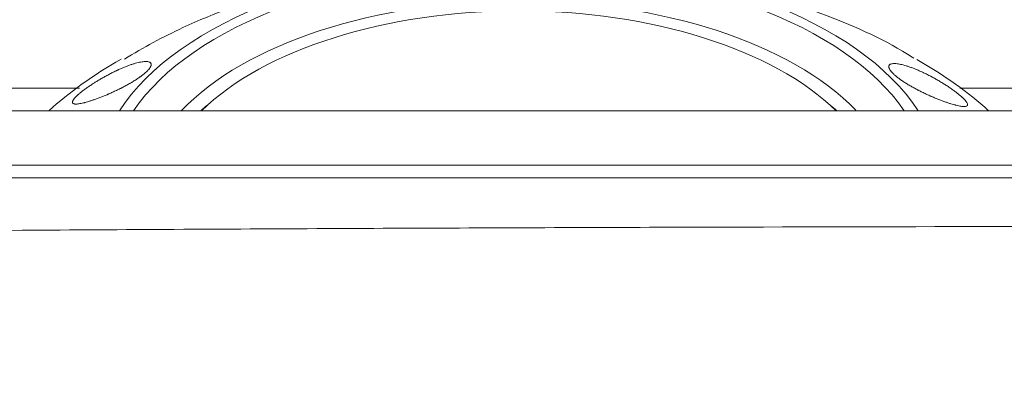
# Model space of a CAD drawing. Header units: millimetres. Extents: x 0 to 594, y 0 to 420.
# Tile 876 of 915: x 490.74 to 496.36, y 164.06 to 166.2. Entities that reach past the tile are written whole.
import ezdxf

# ---------------------------------------------------------------- set-up
doc = ezdxf.new("R2010")
doc.units = ezdxf.units.MM
doc.layers.add('1', color=7, linetype='Continuous', true_color=0xffffff)
doc.styles.add('Arial Unicode MS', font='txt')
doc.dimstyles.get("Standard").update_dxf_attribs({"dimtxt": 0.18, "dimasz": 0.18, "dimexe": 0.18, "dimexo": 0.0625, "dimgap": 0.09, "dimtad": 0, "dimtih": 1, "dimtoh": 1, "dimdec": 4, "dimzin": 0, "dimdsep": 46, "dimtxsty": 'Standard', "dimcen": 0.09, "dimadec": 0, "dimazin": 0, "dimtfac": 1, "dimtdec": 4, "dimtofl": 0, "dimtmove": 0, "dimatfit": 3, "dimfxl": 0, "dimtolj": 1, "dimtzin": 0, "dimarcsym": 0})

# ---------------------------------------------------------------- blocks, each defined once
blk = doc.blocks.new('_U6')
at = {"layer": '1', "color": 18, "lineweight": 13}
for p, q in [((446.3129, 126.736), (446.3129, 199.7401)), ((549.3129, 126.736), (549.3129, 199.7401)), ((446.3129, 197.7401), (549.3129, 197.7401))]:
    blk.add_line(p, q, dxfattribs=at)
at = {"layer": '1', "color": 18}
for points in [[(446.3129, 197.7401), (449.8129, 198.6779), (449.8129, 196.8023)], [(549.3129, 197.7401), (545.8129, 196.8023), (545.8129, 198.6779)]]:
    blk.add_solid(points, dxfattribs=at)
at = {"layer": '1', "color": 18, "linetype": 'Continuous', "lineweight": 13, "char_height": 2.5, "attachment_point": 7, "line_spacing_factor": 1.047437, "style": 'Arial Unicode MS'}
for s, insert in [('\\fArial Unicode MS|b0|i0;\\W1.0000;2.1', (495.6429, 203.4051)), ('\\fArial Unicode MS|b0|i0;\\W1.0000; DEFLATED TUBES WIDTH', (476.111, 198.3625))]:
    blk.add_mtext(s, dxfattribs=dict(at, insert=insert))

msp = doc.modelspace()

# ---------------------------------------------------------------- linework, layer by layer
at = {"layer": '1', "color": 155, "linetype": 'Continuous', "lineweight": 18}
msp.add_line((501.4979, 165.6827), (485.6979, 165.6827), dxfattribs=at)
at = {"layer": '1', "color": 155, "linetype": 'Continuous', "lineweight": 13}
for p, q in [((485.6979, 165.6822), (501.4979, 165.6822)), ((485.6979, 165.371), (501.4979, 165.371)), ((485.6979, 165.2992), (501.4979, 165.2992))]:
    msp.add_line(p, q, dxfattribs=at)
at = {"layer": '1', "color": 155, "linetype": 'Continuous', "lineweight": 18}
for centre, major_axis, start_param, end_param in [((493.5923, 165.2677), (2.4126, -0.0011), 0.332123, 2.811331), ((493.5923, 165.2645), (-2.3383, 0.0011), 3.487264, 5.939277), ((493.5923, 165.1678), (2.1597, -0.001), 0.47163, 2.674966), ((493.5923, 165.1623), (-2.0624, 0.001), 3.639729, 5.787008), ((493.5921, 164.8572), (-3.1046, 0.0015), 5.533913, 5.757359), ((493.5921, 164.8572), (-3.1046, 0.0015), 3.669084, 3.891253), ((493.5922, 165.0995), (2.125, -0.001), 2.56177, 2.597211), ((493.5922, 165.0995), (2.125, -0.001), 0.546242, 0.579916)]:
    msp.add_ellipse(centre, major_axis=major_axis, ratio=0.529047, start_param=start_param, end_param=end_param, dxfattribs=at)
for points, knots in [([(493.3911, 166.5443), (493.2242, 166.5412), (492.8347, 166.5127), (492.2553, 166.3841), (491.7345, 166.1997), (491.4477, 166.0438), (491.3394, 165.9775)], [0, 0, 0, 0, 0.22907, 0.540556, 0.822238, 1, 1, 1, 1]), ([(495.8471, 165.9825), (495.8355, 165.9902), (495.6709, 166.0971), (495.3103, 166.249), (494.7623, 166.4276), (494.2555, 166.5235), (493.9357, 166.5399), (493.8182, 166.5408)], [0, 0, 0, 0, 0.019882, 0.279414, 0.551607, 0.836595, 1, 1, 1, 1]), ([(491.3009, 165.9152), (491.3078, 165.9183), (491.3144, 165.9213), (491.3276, 165.927), (491.3405, 165.9324), (491.3592, 165.9397), (491.3712, 165.944), (491.38, 165.947), (491.3829, 165.948), (491.3887, 165.9498), (491.3916, 165.9507), (491.4, 165.9533), (491.4109, 165.9563), (491.421, 165.9587), (491.4306, 165.9607), (491.4353, 165.9615), (491.4442, 165.9628), (491.4484, 165.9633), (491.4534, 165.9637), (491.4544, 165.9638), (491.4564, 165.9639), (491.4592, 165.964), (491.4619, 165.964), (491.4671, 165.9638), (491.4703, 165.9636), (491.4761, 165.9626), (491.4786, 165.9619), (491.4832, 165.9602), (491.4851, 165.9591), (491.4872, 165.9575), (491.4875, 165.9572), (491.4883, 165.9565), (491.4886, 165.9561), (491.4895, 165.955), (491.4901, 165.9542), (491.4914, 165.9516), (491.4919, 165.9497), (491.4921, 165.9456), (491.4918, 165.9433), (491.4907, 165.9396), (491.4903, 165.9383), (491.4891, 165.9356), (491.4885, 165.9342), (491.4861, 165.9299), (491.4842, 165.9269), (491.4794, 165.9206), (491.4766, 165.9173), (491.4718, 165.9122), (491.4701, 165.9104), (491.4673, 165.9077), (491.4664, 165.9068), (491.4644, 165.9049), (491.4635, 165.904), (491.4584, 165.8994), (491.4497, 165.8919), (491.4395, 165.8841), (491.4328, 165.8791), (491.4314, 165.8781), (491.4286, 165.876), (491.4272, 165.875), (491.4229, 165.872), (491.42, 165.87), (491.4111, 165.8639), (491.4049, 165.8599), (491.3921, 165.8519), (491.3855, 165.8478), (491.3719, 165.8398), (491.365, 165.8358), (491.351, 165.8281), (491.3439, 165.8242), (491.3332, 165.8186), (491.3296, 165.8167), (491.3242, 165.8139), (491.3224, 165.813), (491.3187, 165.8111), (491.3169, 165.8102), (491.3078, 165.8056), (491.3005, 165.8021), (491.2861, 165.7952), (491.2789, 165.7918), (491.2646, 165.7853), (491.2574, 165.7821), (491.2485, 165.7782), (491.2468, 165.7775), (491.2432, 165.7759), (491.238, 165.7737), (491.2328, 165.7715), (491.2224, 165.7672), (491.2157, 165.7645), (491.2024, 165.7592), (491.1958, 165.7567), (491.1862, 165.7531), (491.183, 165.7519), (491.1766, 165.7496), (491.1735, 165.7484), (491.1642, 165.7452), (491.1522, 165.741), (491.1353, 165.7357), (491.1247, 165.7326), (491.1171, 165.7304), (491.1133, 165.7294), (491.1096, 165.7285), (491.1072, 165.7279), (491.106, 165.7276), (491.1001, 165.7261), (491.0911, 165.7241), (491.083, 165.7227), (491.0755, 165.7216), (491.0719, 165.7212), (491.0654, 165.7207), (491.0624, 165.7207), (491.0589, 165.7208), (491.0582, 165.7208), (491.0569, 165.7209), (491.0563, 165.721), (491.0544, 165.7212), (491.0533, 165.7214), (491.0501, 165.7221), (491.0482, 165.7227), (491.0452, 165.7244), (491.0441, 165.7254), (491.0428, 165.7272), (491.0425, 165.7279), (491.0422, 165.729), (491.0421, 165.7294), (491.042, 165.7302), (491.0419, 165.7306), (491.0419, 165.7327), (491.0422, 165.7345), (491.0437, 165.7387), (491.0448, 165.741), (491.0471, 165.7448), (491.048, 165.7461), (491.0495, 165.7482), (491.0501, 165.7489), (491.0512, 165.7503), (491.0517, 165.751), (491.0548, 165.7547), (491.0576, 165.7579), (491.064, 165.7645), (491.0676, 165.768), (491.0727, 165.7726), (491.0737, 165.7736), (491.0759, 165.7754), (491.0769, 165.7764), (491.0803, 165.7793), (491.0826, 165.7813), (491.0897, 165.7872), (491.0948, 165.7913), (491.1056, 165.7996), (491.1112, 165.8039), (491.1202, 165.8104), (491.1232, 165.8125), (491.1294, 165.8169), (491.1325, 165.819), (491.142, 165.8256), (491.1485, 165.8299), (491.1584, 165.8364), (491.1618, 165.8386), (491.1669, 165.8418), (491.1686, 165.8429), (491.172, 165.8451), (491.1737, 165.8461), (491.1823, 165.8515), (491.1892, 165.8557), (491.2032, 165.864), (491.2102, 165.868), (491.2208, 165.8741), (491.2243, 165.876), (491.2314, 165.88), (491.2349, 165.8819), (491.2455, 165.8876), (491.2526, 165.8913), (491.2665, 165.8985), (491.2734, 165.902), (491.2838, 165.9071), (491.289, 165.9096), (491.295, 165.9124), (491.298, 165.9138), (491.2992, 165.9144), (491.3001, 165.9148), (491.3005, 165.915), (491.3009, 165.9152)], [0, 0, 0, 0, 0.015625, 0.015625, 0.03125, 0.046875, 0.0625, 0.0625, 0.070313, 0.070313, 0.078125, 0.078125, 0.09375, 0.109375, 0.109375, 0.125, 0.125, 0.140625, 0.140625, 0.144531, 0.144531, 0.148438, 0.15625, 0.15625, 0.171875, 0.171875, 0.1875, 0.1875, 0.203125, 0.203125, 0.207031, 0.207031, 0.210938, 0.210938, 0.21875, 0.21875, 0.234375, 0.234375, 0.25, 0.25, 0.257813, 0.257813, 0.265625, 0.265625, 0.28125, 0.28125, 0.296875, 0.296875, 0.304688, 0.304688, 0.308594, 0.308594, 0.3125, 0.3125, 0.328125, 0.34375, 0.34375, 0.347656, 0.347656, 0.351563, 0.351563, 0.359375, 0.359375, 0.375, 0.375, 0.390625, 0.390625, 0.40625, 0.40625, 0.421875, 0.421875, 0.429688, 0.429688, 0.433594, 0.433594, 0.4375, 0.4375, 0.453125, 0.453125, 0.46875, 0.46875, 0.484375, 0.484375, 0.488281, 0.488281, 0.492188, 0.5, 0.5, 0.515625, 0.515625, 0.53125, 0.53125, 0.539063, 0.539063, 0.546875, 0.546875, 0.5625, 0.578125, 0.59375, 0.59375, 0.601562, 0.605469, 0.605469, 0.609375, 0.609375, 0.625, 0.640625, 0.640625, 0.65625, 0.65625, 0.671875, 0.671875, 0.675781, 0.675781, 0.679687, 0.679687, 0.6875, 0.6875, 0.703125, 0.703125, 0.71875, 0.71875, 0.726562, 0.726562, 0.730469, 0.730469, 0.734375, 0.734375, 0.75, 0.75, 0.765625, 0.765625, 0.773437, 0.773437, 0.777344, 0.777344, 0.78125, 0.78125, 0.796875, 0.796875, 0.8125, 0.8125, 0.816406, 0.816406, 0.820312, 0.820312, 0.828125, 0.828125, 0.84375, 0.84375, 0.859375, 0.859375, 0.867187, 0.867187, 0.875, 0.875, 0.890625, 0.890625, 0.898437, 0.898437, 0.902344, 0.902344, 0.90625, 0.90625, 0.921875, 0.921875, 0.9375, 0.9375, 0.945312, 0.945312, 0.953125, 0.953125, 0.96875, 0.96875, 0.984375, 0.984375, 0.992187, 0.996094, 0.998047, 0.999023, 0.999023, 1, 1, 1, 1]), ([(495.8978, 165.9025), (495.891, 165.9057), (495.8843, 165.9087), (495.8712, 165.9145), (495.8582, 165.92), (495.8395, 165.9274), (495.8274, 165.9317), (495.8185, 165.9348), (495.8156, 165.9358), (495.8098, 165.9376), (495.8069, 165.9385), (495.7984, 165.9411), (495.7875, 165.9442), (495.7774, 165.9467), (495.7676, 165.9487), (495.7629, 165.9496), (495.7539, 165.951), (495.7497, 165.9515), (495.7446, 165.9519), (495.7436, 165.9519), (495.7416, 165.952), (495.7387, 165.9522), (495.7359, 165.9522), (495.7307, 165.9521), (495.7274, 165.9518), (495.7216, 165.9509), (495.7189, 165.9502), (495.7143, 165.9485), (495.7123, 165.9475), (495.7102, 165.9459), (495.7098, 165.9455), (495.709, 165.9448), (495.7086, 165.9445), (495.7076, 165.9434), (495.7071, 165.9426), (495.7056, 165.94), (495.7051, 165.9381), (495.7047, 165.934), (495.705, 165.9317), (495.7059, 165.9279), (495.7064, 165.9266), (495.7074, 165.9239), (495.7081, 165.9226), (495.7103, 165.9183), (495.7122, 165.9153), (495.7168, 165.9089), (495.7195, 165.9056), (495.7243, 165.9004), (495.726, 165.8987), (495.7287, 165.8959), (495.7296, 165.895), (495.7315, 165.8932), (495.7324, 165.8923), (495.7374, 165.8876), (495.746, 165.88), (495.756, 165.8721), (495.7627, 165.8671), (495.7641, 165.8661), (495.7669, 165.8641), (495.7683, 165.8631), (495.7725, 165.86), (495.7754, 165.858), (495.7842, 165.8519), (495.7904, 165.8478), (495.8031, 165.8397), (495.8096, 165.8356), (495.8232, 165.8275), (495.83, 165.8235), (495.844, 165.8157), (495.851, 165.8118), (495.8617, 165.8061), (495.8653, 165.8042), (495.8707, 165.8014), (495.8725, 165.8004), (495.8761, 165.7986), (495.878, 165.7976), (495.887, 165.793), (495.8943, 165.7894), (495.9087, 165.7824), (495.9159, 165.779), (495.9302, 165.7724), (495.9374, 165.7692), (495.9462, 165.7653), (495.948, 165.7645), (495.9515, 165.763), (495.9568, 165.7607), (495.962, 165.7585), (495.9724, 165.7541), (495.9791, 165.7513), (495.9925, 165.746), (495.999, 165.7434), (496.0087, 165.7398), (496.0119, 165.7386), (496.0183, 165.7362), (496.0214, 165.7351), (496.0307, 165.7317), (496.0428, 165.7276), (496.0598, 165.7221), (496.0704, 165.7189), (496.0782, 165.7168), (496.082, 165.7157), (496.0857, 165.7148), (496.0881, 165.7141), (496.0893, 165.7138), (496.0953, 165.7124), (496.1044, 165.7103), (496.1125, 165.7089), (496.1202, 165.7077), (496.1237, 165.7073), (496.1304, 165.7068), (496.1335, 165.7067), (496.137, 165.7068), (496.1377, 165.7068), (496.139, 165.7069), (496.1397, 165.707), (496.1416, 165.7072), (496.1428, 165.7073), (496.1461, 165.708), (496.148, 165.7086), (496.1511, 165.7103), (496.1523, 165.7113), (496.1536, 165.7132), (496.154, 165.7138), (496.1544, 165.7149), (496.1545, 165.7153), (496.1546, 165.7161), (496.1547, 165.7165), (496.1548, 165.7186), (496.1546, 165.7204), (496.1533, 165.7246), (496.1522, 165.7269), (496.15, 165.7307), (496.1491, 165.732), (496.1477, 165.7341), (496.1471, 165.7348), (496.1461, 165.7363), (496.1455, 165.737), (496.1426, 165.7407), (496.1398, 165.7439), (496.1335, 165.7505), (496.13, 165.754), (496.125, 165.7587), (496.124, 165.7596), (496.1219, 165.7615), (496.1208, 165.7625), (496.1175, 165.7654), (496.1152, 165.7674), (496.1082, 165.7734), (496.1032, 165.7775), (496.0925, 165.7859), (496.0869, 165.7901), (496.078, 165.7967), (496.075, 165.7989), (496.0689, 165.8032), (496.0658, 165.8054), (496.0564, 165.812), (496.05, 165.8164), (496.04, 165.8229), (496.0367, 165.8251), (496.0316, 165.8284), (496.0299, 165.8295), (496.0265, 165.8317), (496.0248, 165.8328), (496.0163, 165.8382), (496.0094, 165.8424), (495.9955, 165.8508), (495.9885, 165.8549), (495.9779, 165.8609), (495.9744, 165.8629), (495.9673, 165.8669), (495.9638, 165.8689), (495.9532, 165.8747), (495.9462, 165.8784), (495.9323, 165.8857), (495.9253, 165.8892), (495.915, 165.8943), (495.9098, 165.8968), (495.9038, 165.8997), (495.9008, 165.9011), (495.8995, 165.9017), (495.8987, 165.9021), (495.8983, 165.9023), (495.8978, 165.9025)], [0, 0, 0, 0, 0.015625, 0.015625, 0.03125, 0.046875, 0.0625, 0.0625, 0.070312, 0.070312, 0.078125, 0.078125, 0.09375, 0.109375, 0.109375, 0.125, 0.125, 0.140625, 0.140625, 0.144531, 0.144531, 0.148437, 0.15625, 0.15625, 0.171875, 0.171875, 0.1875, 0.1875, 0.203125, 0.203125, 0.207031, 0.207031, 0.210937, 0.210937, 0.21875, 0.21875, 0.234375, 0.234375, 0.25, 0.25, 0.257812, 0.257812, 0.265625, 0.265625, 0.28125, 0.28125, 0.296875, 0.296875, 0.304687, 0.304687, 0.308594, 0.308594, 0.3125, 0.3125, 0.328125, 0.34375, 0.34375, 0.347656, 0.347656, 0.351562, 0.351562, 0.359375, 0.359375, 0.375, 0.375, 0.390625, 0.390625, 0.40625, 0.40625, 0.421875, 0.421875, 0.429687, 0.429687, 0.433594, 0.433594, 0.4375, 0.4375, 0.453125, 0.453125, 0.46875, 0.46875, 0.484375, 0.484375, 0.488281, 0.488281, 0.492187, 0.5, 0.5, 0.515625, 0.515625, 0.53125, 0.53125, 0.539062, 0.539062, 0.546875, 0.546875, 0.5625, 0.578125, 0.59375, 0.59375, 0.601562, 0.605469, 0.605469, 0.609375, 0.609375, 0.625, 0.640625, 0.640625, 0.65625, 0.65625, 0.671875, 0.671875, 0.675781, 0.675781, 0.679687, 0.679687, 0.6875, 0.6875, 0.703125, 0.703125, 0.71875, 0.71875, 0.726562, 0.726562, 0.730469, 0.730469, 0.734375, 0.734375, 0.75, 0.75, 0.765625, 0.765625, 0.773437, 0.773437, 0.777344, 0.777344, 0.78125, 0.78125, 0.796875, 0.796875, 0.8125, 0.8125, 0.816406, 0.816406, 0.820312, 0.820312, 0.828125, 0.828125, 0.84375, 0.84375, 0.859375, 0.859375, 0.867187, 0.867187, 0.875, 0.875, 0.890625, 0.890625, 0.898437, 0.898437, 0.902344, 0.902344, 0.90625, 0.90625, 0.921875, 0.921875, 0.9375, 0.9375, 0.945312, 0.945312, 0.953125, 0.953125, 0.96875, 0.96875, 0.984375, 0.984375, 0.992187, 0.996094, 0.998047, 0.999023, 0.999023, 1, 1, 1, 1]), ([(488.5384, 165.8114), (489.109, 165.8114), (489.9982, 165.8115), (490.7902, 165.8115), (491.082, 165.8116)], [0, 0, 0, 0, 0.611014, 1, 1, 1, 1]), ([(496.1114, 165.8116), (496.1533, 165.8116), (496.4412, 165.8115), (496.9344, 165.8115), (497.5206, 165.8115), (498.1777, 165.8114), (498.5349, 165.8114), (498.7162, 165.8114)], [0, 0, 0, 0, 0.032484, 0.225987, 0.419491, 0.612994, 1, 1, 1, 1]), ([(525.6118, 164.6787), (524.4537, 164.7073), (523.2956, 164.7341), (521.5583, 164.7716), (520.9792, 164.7837), (519.821, 164.8069), (516.9255, 164.8628), (511.7135, 164.9432), (504.7637, 165.0075), (500.1302, 165.0218), (496.655, 165.0218), (495.4966, 165.02), (493.759, 165.0146), (493.1798, 165.0124), (492.0213, 165.007), (490.2837, 164.9977), (488.5461, 164.9843), (486.2293, 164.9628), (485.0709, 164.9503), (481.5959, 164.9075), (476.9628, 164.836), (472.3302, 164.7359), (470.0141, 164.6787)], [0, 0, 0, 0, 0.0625, 0.0625, 0.09375, 0.09375, 0.125, 0.25, 0.375, 0.5, 0.5, 0.5625, 0.5625, 0.59375, 0.59375, 0.625, 0.6875, 0.6875, 0.75, 0.75, 0.875, 1, 1, 1, 1])]:
    msp.add_open_spline(points, degree=3, knots=knots, dxfattribs=at)

# ---------------------------------------------------------------- dimensions: what is measured, and where the dimension line sits
at = {"layer": '1', "color": 18, "linetype": 'Continuous', "lineweight": 13}
dim = msp.add_linear_dim(base=(549.3129, 197.7401), p1=(446.3129, 126.736), p2=(549.3129, 126.736), text=' <> \\P\\fArial Unicode MS|b0|i0;\\C18;{\\H1.00x;\\fArial Unicode MS|b0|i0; DEFLATED TUBES WIDTH\\fArial Unicode MS|b0|i0;}\\C18;', dimstyle='Standard', override={"dimtxt": 2.5, "dimasz": 3.5, "dimexe": 2, "dimexo": 0, "dimgap": 1.25, "dimtad": 1, "dimtih": 1, "dimtoh": 0, "dimdec": 1, "dimlfac": 0.02, "dimzin": 8, "dimdsep": 46, "dimlunit": 2, "dimtxsty": 'Arial Unicode MS', "dimsah": 1, "dimse1": 0, "dimse2": 0, "dimsd1": 0, "dimsd2": 0, "dimclrd": 18, "dimclre": 18, "dimclrt": 18, "dimtol": 0, "dimtm": -0.1, "dimtfac": 1.4, "dimtdec": 2, "dimtofl": 1, "dimtmove": 0, "dimtzin": 8, "dimlwd": 13, "dimlwe": 13}, dxfattribs=at)
dim.commit()
dim.dimension.update_dxf_attribs({"geometry": '_U6', "text_midpoint": (497.8129, 197.7401), "dimtype": 160})

doc.saveas('drawing.dxf')
